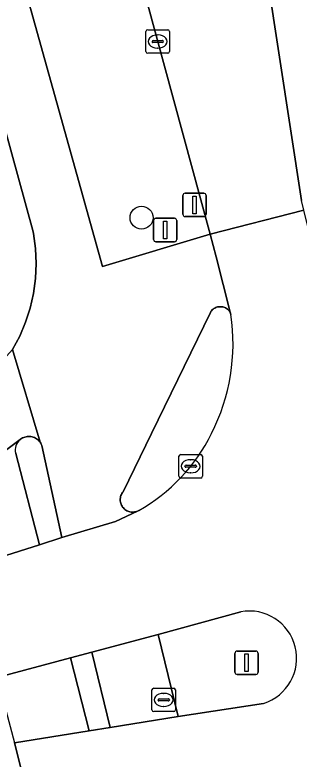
# Model space of a CAD drawing. Extents: x 158031 to 159244, y 380104 to 381214.
# Drawn here: x 159034.93 to 159047.04, y 380986.11 to 381017.86 of the extents above; entities that cross this region are included whole.
import ezdxf

# ---------------------------------------------------------------- set-up
doc = ezdxf.new("R2010")
doc.units = 0
for name, color, linetype in [('IMGEO_Berm_groen', 7, 'Continuous'), ('IMGEO_Boom', 7, 'Continuous'), ('IMGEO_Fietspad_gesloten', 7, 'Continuous'), ('IMGEO_Kolk', 7, 'Continuous'), ('IMGEO_Lichtmast', 7, 'Continuous'), ('IMGEO_Rijbaan_lokaal_gesloten', 7, 'Continuous'), ('IMGEO_Rioolput', 7, 'Continuous'), ('IMGEO_Verkeersbordpaal', 7, 'Continuous'), ('IMGEO_Verkeerseiland_gesloten', 7, 'Continuous'), ('IMGEO_Voetpad_gesloten', 7, 'Continuous')]:
    doc.layers.add(name, color=color, linetype=linetype)

msp = doc.modelspace()

# ---------------------------------------------------------------- linework, layer by layer
at = {"layer": 'IMGEO_Berm_groen'}
msp.add_lwpolyline([(159049.665, 381056.684), (159039.067, 381095.227), (159038.075, 381098.772), (159027.441, 381092.136), (159036.739, 381058.674), (159043.33, 381034.783), (159047.146, 381009.936)], dxfattribs=at)
for points in [[(159027.217, 381066.66), (159022.031, 381085.76), (159021.379, 381088.136), (159016.697, 381086.443), (159018.049, 381081.159), (159026.729, 381049.897), (159038.662, 381007.128), (159043.245, 381008.502), (159037.099, 381031.166), (159035.389, 381037.267)], [(159023.119, 381054.153), (159018.513, 381070.189), (159015.446, 381081.401), (159014.301, 381085.657), (159011.735, 381084.637), (159013.102, 381079.681), (159021.505, 381049.379), (159034.321, 381003.032), (159034.829, 381003.59), (159035.131, 381004.155), (159035.382, 381004.745), (159035.579, 381005.355), (159035.721, 381005.98), (159035.806, 381006.615), (159035.834, 381007.255), (159035.805, 381007.895), (159035.719, 381008.531), (159035.693, 381008.668), (159030.463, 381027.734), (159026.239, 381042.726)]]:
    msp.add_lwpolyline(points, close=True, dxfattribs=at)
at = {"layer": 'IMGEO_Boom'}
msp.add_circle((159040.324, 381009.208), 0.489, dxfattribs=at)
at = {"layer": 'IMGEO_Fietspad_gesloten'}
for points in [[(159030.463, 381027.734), (159035.693, 381008.668), (159035.719, 381008.531), (159035.805, 381007.895), (159035.834, 381007.255), (159035.806, 381006.615), (159035.721, 381005.98), (159035.579, 381005.355), (159035.382, 381004.745), (159035.131, 381004.155), (159034.829, 381003.59), (159035.997, 380999.634), (159036.026, 380999.59), (159036.05, 380999.544), (159036.07, 380999.496), (159036.93, 380995.562), (159039.213, 380996.251), (159040.155, 380996.692), (159040.111, 380996.675), (159040.065, 380996.662), (159040.019, 380996.654), (159039.972, 380996.649), (159039.924, 380996.649), (159039.877, 380996.652), (159039.831, 380996.661), (159039.785, 380996.673), (159039.74, 380996.689), (159039.697, 380996.709), (159039.657, 380996.733), (159039.618, 380996.761), (159039.582, 380996.791), (159039.549, 380996.825), (159039.519, 380996.862), (159039.493, 380996.901), (159039.47, 380996.943), (159039.451, 380996.986), (159039.435, 380997.031), (159039.424, 380997.077), (159039.417, 380997.124), (159039.415, 380997.171), (159039.416, 380997.218), (159039.422, 380997.265), (159039.432, 380997.312), (159039.446, 380997.357), (159039.464, 380997.401), (159039.486, 380997.443), (159039.511, 380997.483), (159039.54, 380997.52), (159040.746, 381000), (159043.26, 381005.17), (159043.284, 381005.207), (159043.311, 381005.241), (159043.341, 381005.273), (159043.373, 381005.302), (159043.409, 381005.329), (159043.446, 381005.352), (159043.485, 381005.371), (159043.526, 381005.387), (159043.568, 381005.399), (159043.612, 381005.408), (159043.655, 381005.412), (159043.699, 381005.413), (159043.743, 381005.409), (159043.786, 381005.402), (159043.829, 381005.391), (159043.87, 381005.376), (159043.91, 381005.358), (159043.948, 381005.336), (159043.984, 381005.311), (159044.017, 381005.282), (159044.048, 381005.251), (159044.076, 381005.217), (159044.101, 381005.181), (159043.507, 381007.536), (159043.245, 381008.502), (159038.662, 381007.128), (159026.729, 381049.897)], [(159032.281, 380997.595), (159035.153, 380999.747), (159035.165, 380999.756), (159035.208, 380999.787), (159035.253, 380999.813), (159035.3, 380999.835), (159035.349, 380999.852), (159035.4, 380999.866), (159035.451, 380999.874), (159035.503, 380999.878), (159035.555, 380999.878), (159035.607, 380999.872), (159035.658, 380999.863), (159035.708, 380999.848), (159035.757, 380999.829), (159035.804, 380999.806), (159035.848, 380999.779), (159035.89, 380999.748), (159035.929, 380999.713), (159035.965, 380999.675), (159035.997, 380999.634), (159034.829, 381003.59)]]:
    msp.add_lwpolyline(points, dxfattribs=at)
msp.add_lwpolyline([(159038.203, 380990.67), (159038.989, 380987.459), (159041.889, 380987.927), (159041.038, 380991.422)], close=True, dxfattribs=at)
at = {"layer": 'IMGEO_Kolk'}
for p, q in [((159040.588, 381017.225), (159041.44, 381017.225)), ((159040.513, 381016.299), (159040.513, 381017.151)), ((159041.001, 381017.005), (159041.026, 381017.005)), ((159041.514, 381017.151), (159041.514, 381016.299)), ((159040.772, 381016.719), (159040.772, 381016.731)), ((159041.21, 381016.682), (159040.812, 381016.682)), ((159040.815, 381016.768), (159041.213, 381016.768)), ((159041.256, 381016.731), (159041.256, 381016.719)), ((159041.44, 381016.225), (159040.588, 381016.225)), ((159041.024, 381016.445), (159040.999, 381016.445)), ((159041.993, 380999.103), (159042.845, 380999.103)), ((159041.918, 380998.177), (159041.918, 380999.029)), ((159042.406, 380998.883), (159042.431, 380998.883)), ((159042.919, 380999.029), (159042.919, 380998.177)), ((159042.177, 380998.597), (159042.177, 380998.609)), ((159042.615, 380998.56), (159042.217, 380998.56)), ((159042.22, 380998.646), (159042.618, 380998.646)), ((159042.661, 380998.609), (159042.661, 380998.597)), ((159042.429, 380998.323), (159042.404, 380998.323)), ((159042.845, 380998.103), (159041.993, 380998.103))]:
    msp.add_line(p, q, dxfattribs=at)
for points in [[(159040.588, 381017.225), (159041.44, 381017.225)], [(159040.513, 381016.299), (159040.513, 381017.151)], [(159041.514, 381017.151), (159041.514, 381016.299)], [(159041.44, 381016.225), (159040.588, 381016.225)], [(159041.993, 380999.103), (159042.845, 380999.103)], [(159041.918, 380998.177), (159041.918, 380999.029)], [(159042.919, 380999.029), (159042.919, 380998.177)], [(159042.845, 380998.103), (159041.993, 380998.103)]]:
    msp.add_lwpolyline(points, dxfattribs=at)
for centre, radius, start, end in [((159040.59, 381017.149), 0.0765, 91.552, 178.448), ((159040.59, 381017.149), 0.0765, 91.552, 178.448), ((159041.438, 381017.149), 0.0765, 1.552, 88.448), ((159041.438, 381017.149), 0.0765, 1.552, 88.448), ((159040.812, 381016.728), 0.0403, 85.8775, 175.7526), ((159040.809, 381016.718), 0.0366, 178.938, 274.7102), ((159041.213, 381016.725), 0.043, 264.8664, 352.4533), ((159041.217, 381016.73), 0.0386, 1.7309, 96.639), ((159040.59, 381016.301), 0.0765, 181.552, 268.448), ((159040.59, 381016.301), 0.0765, 181.552, 268.448), ((159041.438, 381016.301), 0.0765, 271.552, 358.448), ((159041.438, 381016.301), 0.0765, 271.552, 358.448), ((159041.995, 380999.027), 0.0765, 91.552, 178.448), ((159041.995, 380999.027), 0.0765, 91.552, 178.448), ((159042.843, 380999.027), 0.0765, 1.552, 88.448), ((159042.843, 380999.027), 0.0765, 1.552, 88.448), ((159042.217, 380998.606), 0.0403, 85.8775, 175.7526), ((159042.214, 380998.596), 0.0366, 178.938, 274.7102), ((159042.618, 380998.603), 0.043, 264.8664, 352.4533), ((159042.622, 380998.608), 0.0386, 1.7309, 96.639), ((159041.995, 380998.179), 0.0765, 181.552, 268.448), ((159041.995, 380998.179), 0.0765, 181.552, 268.448), ((159042.843, 380998.179), 0.0765, 271.552, 358.448), ((159042.843, 380998.179), 0.0765, 271.552, 358.448)]:
    msp.add_arc(centre, radius, start, end, dxfattribs=at)
for centre, major_axis, ratio, start_param, end_param in [((159041, 381016.725), (-0.387, 0.002), 0.722429, 4.712389, 7.853982), ((159041.025, 381016.725), (-0.39, 0.002), 0.717154, 1.570796, 4.712389), ((159042.405, 380998.603), (-0.387, 0.002), 0.722429, 4.712389, 7.853982), ((159042.43, 380998.603), (-0.39, 0.002), 0.717154, 1.570796, 4.712389)]:
    msp.add_ellipse(centre, major_axis=major_axis, ratio=ratio, start_param=start_param, end_param=end_param, dxfattribs=at)
at = {"layer": 'IMGEO_Lichtmast'}
for p, q in [((159042.185, 381010.255), (159042.975, 381010.255)), ((159042.975, 381010.255), (159042.185, 381010.255)), ((159042.085, 381009.355), (159042.085, 381010.155)), ((159042.085, 381010.155), (159042.085, 381009.355)), ((159043.075, 381010.155), (159043.075, 381009.355)), ((159043.075, 381009.355), (159043.075, 381010.155)), ((159042.975, 381009.255), (159042.185, 381009.255)), ((159042.185, 381009.255), (159042.975, 381009.255)), ((159044.305, 380989.824), (159044.305, 380990.624)), ((159044.305, 380990.624), (159044.305, 380989.824)), ((159044.405, 380990.724), (159045.195, 380990.724)), ((159045.195, 380990.724), (159044.405, 380990.724)), ((159045.295, 380990.624), (159045.295, 380989.824)), ((159045.295, 380989.824), (159045.295, 380990.624)), ((159045.195, 380989.724), (159044.405, 380989.724)), ((159044.405, 380989.724), (159045.195, 380989.724))]:
    msp.add_line(p, q, dxfattribs=at)
for points in [[(159042.505, 381010.13), (159042.655, 381010.13), (159042.655, 381009.38), (159042.505, 381009.38), (159042.505, 381010.13)], [(159044.725, 380990.599), (159044.875, 380990.599), (159044.875, 380989.849), (159044.725, 380989.849), (159044.725, 380990.599)]]:
    msp.add_lwpolyline(points, dxfattribs=at)
for centre, start, end in [((159042.185, 381010.155), 90, 180), ((159042.185, 381010.155), 90, 180), ((159042.975, 381010.155), 0, 90), ((159042.975, 381010.155), 360, 90), ((159042.185, 381009.355), 180, 270), ((159042.185, 381009.355), 180, 270), ((159042.975, 381009.355), 270, 0), ((159042.975, 381009.355), 270, 0), ((159044.405, 380990.624), 90, 180), ((159044.405, 380990.624), 90, 180), ((159045.195, 380990.624), 0, 90), ((159045.195, 380990.624), 360, 90), ((159044.405, 380989.824), 180, 270), ((159044.405, 380989.824), 180, 270), ((159045.195, 380989.824), 270, 0), ((159045.195, 380989.824), 270, 0)]:
    msp.add_arc(centre, 0.1, start, end, dxfattribs=at)
at = {"layer": 'IMGEO_Rijbaan_lokaal_gesloten'}
for points in [[(159021.379, 381088.136), (159022.031, 381085.76), (159027.217, 381066.66), (159035.389, 381037.267), (159037.099, 381031.166), (159043.245, 381008.502), (159047.244, 381009.533), (159047.146, 381009.936), (159043.33, 381034.783), (159036.739, 381058.674), (159027.441, 381092.136)], [(159048.111, 381006.034), (159048.06, 381006.18), (159047.244, 381009.533), (159043.245, 381008.502), (159043.507, 381007.536), (159044.101, 381005.181), (159044.13, 381005.082)], [(159040.203, 380996.715), (159040.155, 380996.692), (159039.213, 380996.251), (159036.93, 380995.562), (159035.975, 380995.258), (159033.136, 380994.355), (159034.154, 380989.597), (159037.289, 380990.428), (159038.203, 380990.67), (159041.038, 380991.422), (159044.552, 380992.395)], [(159045.522, 380988.489), (159041.889, 380987.927), (159038.989, 380987.459), (159038.095, 380987.314), (159034.911, 380986.8), (159035.663, 380983.837), (159036.414, 380980.874), (159039.477, 380981.233), (159040.506, 380981.354), (159043.208, 380981.689), (159043.881, 380981.741), (159045.492, 380981.724), (159046.458, 380981.594)], [(158960.505, 380965.971), (158984.64, 380971.808), (159000, 380975.484), (159001.46, 380975.81), (159001.751, 380975.894), (159003.002, 380976.154), (159004.643, 380976.431), (159015.472, 380978.26), (159026.296, 380979.695), (159026.439, 380979.714), (159036.414, 380980.874), (159035.663, 380983.837), (159034.911, 380986.8)]]:
    msp.add_lwpolyline(points, dxfattribs=at)
for centre, radius, start, end in [((159035.774, 381003.828), 8.45, 333.0647, 8.5376), ((159036.432, 381003.387), 7.664, 299.4731, 333.7724), ((159044.921, 380990.413), 2.016, 287.3589, 100.5341)]:
    msp.add_arc(centre, radius, start, end, dxfattribs=at)
at = {"layer": 'IMGEO_Rioolput'}
for p, q in [((159040.768, 380988.212), (159040.768, 380989.064)), ((159040.843, 380989.138), (159041.695, 380989.138)), ((159041.256, 380988.918), (159041.281, 380988.918)), ((159041.769, 380989.064), (159041.769, 380988.212)), ((159041.027, 380988.632), (159041.027, 380988.644)), ((159041.07, 380988.681), (159041.468, 380988.681)), ((159041.511, 380988.644), (159041.511, 380988.632)), ((159041.465, 380988.595), (159041.067, 380988.595)), ((159041.279, 380988.358), (159041.254, 380988.358)), ((159041.695, 380988.138), (159040.843, 380988.138))]:
    msp.add_line(p, q, dxfattribs=at)
for points in [[(159040.768, 380988.212), (159040.768, 380989.064)], [(159040.843, 380989.138), (159041.695, 380989.138)], [(159041.769, 380989.064), (159041.769, 380988.212)], [(159041.695, 380988.138), (159040.843, 380988.138)]]:
    msp.add_lwpolyline(points, dxfattribs=at)
for centre, radius, start, end in [((159040.845, 380989.062), 0.0765, 91.552, 178.448), ((159040.845, 380989.062), 0.0765, 91.552, 178.448), ((159041.693, 380989.062), 0.0765, 1.552, 88.448), ((159041.693, 380989.062), 0.0765, 1.552, 88.448), ((159041.067, 380988.641), 0.0403, 85.8775, 175.7526), ((159041.064, 380988.631), 0.0366, 178.938, 274.7102), ((159041.468, 380988.638), 0.043, 264.8664, 352.4533), ((159041.472, 380988.643), 0.0386, 1.7309, 96.639), ((159040.845, 380988.214), 0.0765, 181.552, 268.448), ((159040.845, 380988.214), 0.0765, 181.552, 268.448), ((159041.693, 380988.214), 0.0765, 271.552, 358.448), ((159041.693, 380988.214), 0.0765, 271.552, 358.448)]:
    msp.add_arc(centre, radius, start, end, dxfattribs=at)
for centre, major_axis, ratio, start_param, end_param in [((159041.255, 380988.638), (-0.387, 0.002), 0.722429, 4.712389, 7.853982), ((159041.28, 380988.638), (-0.39, 0.002), 0.717154, 1.570796, 4.712389)]:
    msp.add_ellipse(centre, major_axis=major_axis, ratio=ratio, start_param=start_param, end_param=end_param, dxfattribs=at)
at = {"layer": 'IMGEO_Verkeersbordpaal'}
for p, q in [((159040.839, 381008.282), (159040.839, 381009.082)), ((159040.839, 381009.082), (159040.839, 381008.282)), ((159040.939, 381009.182), (159041.729, 381009.182)), ((159041.729, 381009.182), (159040.939, 381009.182)), ((159041.829, 381009.082), (159041.829, 381008.282)), ((159041.829, 381008.282), (159041.829, 381009.082)), ((159041.729, 381008.182), (159040.939, 381008.182)), ((159040.939, 381008.182), (159041.729, 381008.182))]:
    msp.add_line(p, q, dxfattribs=at)
msp.add_lwpolyline([(159041.259, 381009.057), (159041.409, 381009.057), (159041.409, 381008.307), (159041.259, 381008.307), (159041.259, 381009.057)], dxfattribs=at)
for centre, start, end in [((159040.939, 381009.082), 90, 180), ((159040.939, 381009.082), 90, 180), ((159041.729, 381009.082), 0, 90), ((159041.729, 381009.082), 360, 90), ((159040.939, 381008.282), 180, 270), ((159040.939, 381008.282), 180, 270), ((159041.729, 381008.282), 270, 0), ((159041.729, 381008.282), 270, 0)]:
    msp.add_arc(centre, 0.1, start, end, dxfattribs=at)
at = {"layer": 'IMGEO_Verkeerseiland_gesloten'}
for points in [[(159044.13, 381005.082), (159044.101, 381005.181), (159044.076, 381005.217), (159044.048, 381005.251), (159044.017, 381005.282), (159043.984, 381005.311), (159043.948, 381005.336), (159043.91, 381005.358), (159043.87, 381005.376), (159043.829, 381005.391), (159043.786, 381005.402), (159043.743, 381005.409), (159043.699, 381005.413), (159043.655, 381005.412), (159043.612, 381005.408), (159043.568, 381005.399), (159043.526, 381005.387), (159043.485, 381005.371), (159043.446, 381005.352), (159043.409, 381005.329), (159043.373, 381005.302), (159043.341, 381005.273), (159043.311, 381005.241), (159043.284, 381005.207), (159043.26, 381005.17), (159040.746, 381000), (159039.54, 380997.52), (159039.511, 380997.483), (159039.486, 380997.443), (159039.464, 380997.401), (159039.446, 380997.357), (159039.432, 380997.312), (159039.422, 380997.265), (159039.416, 380997.218), (159039.415, 380997.171), (159039.417, 380997.124), (159039.424, 380997.077), (159039.435, 380997.031), (159039.451, 380996.986), (159039.47, 380996.943), (159039.493, 380996.901), (159039.519, 380996.862), (159039.549, 380996.825), (159039.582, 380996.791), (159039.618, 380996.761), (159039.657, 380996.733), (159039.697, 380996.709), (159039.74, 380996.689), (159039.785, 380996.673), (159039.831, 380996.661), (159039.877, 380996.652), (159039.924, 380996.649), (159039.972, 380996.649), (159040.019, 380996.654), (159040.065, 380996.662), (159040.111, 380996.675), (159040.155, 380996.692), (159040.203, 380996.715)], [(159034.959, 380999.152), (159035.975, 380995.258), (159036.93, 380995.562), (159036.07, 380999.496), (159036.05, 380999.544), (159036.026, 380999.59), (159035.997, 380999.634), (159035.965, 380999.675), (159035.929, 380999.713), (159035.89, 380999.748), (159035.848, 380999.779), (159035.804, 380999.806), (159035.757, 380999.829), (159035.708, 380999.848), (159035.658, 380999.863), (159035.607, 380999.872), (159035.555, 380999.878), (159035.503, 380999.878), (159035.451, 380999.874), (159035.4, 380999.866), (159035.349, 380999.852), (159035.3, 380999.835), (159035.253, 380999.813), (159035.208, 380999.787), (159035.165, 380999.756), (159035.153, 380999.747)], [(159044.552, 380992.395), (159041.038, 380991.422), (159041.889, 380987.927), (159045.522, 380988.489)]]:
    msp.add_lwpolyline(points, dxfattribs=at)
msp.add_lwpolyline([(159037.289, 380990.428), (159038.095, 380987.314), (159038.989, 380987.459), (159038.203, 380990.67)], close=True, dxfattribs=at)
for centre, radius, start, end in [((159035.774, 381003.828), 8.45, 333.0647, 8.5376), ((159035.521, 380999.298), 0.581, 129.3257, 194.5571), ((159036.432, 381003.387), 7.664, 299.4731, 333.7724), ((159044.921, 380990.413), 2.016, 287.3589, 100.5341)]:
    msp.add_arc(centre, radius, start, end, dxfattribs=at)
at = {"layer": 'IMGEO_Voetpad_gesloten'}
msp.add_lwpolyline([(159035.153, 380999.747), (159032.281, 380997.595), (159033.136, 380994.355), (159035.975, 380995.258), (159034.959, 380999.152)], dxfattribs=at)
msp.add_lwpolyline([(159037.289, 380990.428), (159034.154, 380989.597), (159034.911, 380986.8), (159038.095, 380987.314)], close=True, dxfattribs=at)
msp.add_arc((159035.521, 380999.298), 0.581, 129.3257, 194.5571, dxfattribs=at)

doc.saveas('drawing.dxf')
